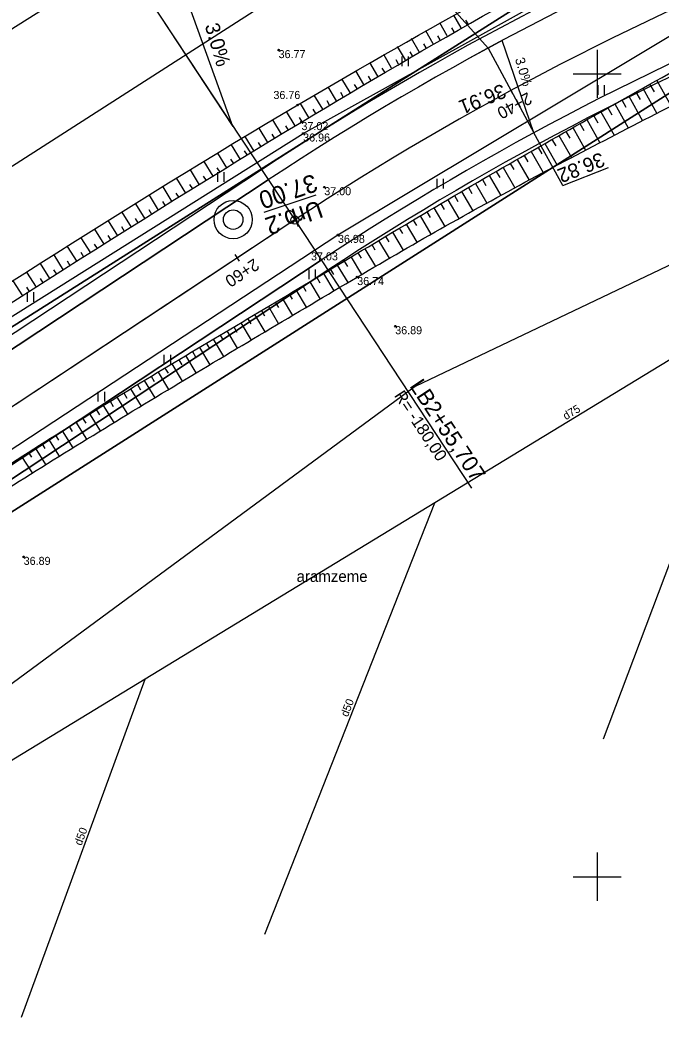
# Model space of a CAD drawing. Extents: x 469981 to 472086, y 246785 to 247785.
# Drawn here: x 471714 to 471754, y 247541.1 to 247603.4 of the extents above; entities that cross this region are included whole.
import ezdxf

# ---------------------------------------------------------------- set-up
doc = ezdxf.new("R2010")
doc.units = 0
for name, color, linetype in [('0_922', 7, 'Continuous'), ('0_923', 7, 'Continuous'), ('0_Asfalta_mala', 7, 'Continuous'), ('0_Asfalta_Nomale', 7, 'Continuous'), ('0_Ruut_Braukt', 7, 'Continuous'), ('0_Ruut_nomale', 7, 'Continuous'), ('0_Urbumi5', 7, 'Continuous'), ('0_vertikals', 7, 'Continuous'), ('0_vertkals_cipari', 7, 'Continuous'), ('0_Virazjas', 7, 'Continuous'), ('21', 7, 'Continuous'), ('5_patagas', 7, 'Continuous'), ('6_piketaza', 7, 'Continuous'), ('9', 7, 'Continuous'), ('CELI_CMAL_####_####_#', 7, 'Continuous'), ('Default', 7, 'Continuous'), ('DREN_VADP_####_####_#', 7, 'Continuous'), ('DREN_VADP_####_TKST_#', 7, 'Continuous'), ('DREN_VADP_KLKT_####_#', 7, 'Continuous'), ('DREN_VADP_KLKT_TKST_#', 7, 'Continuous'), ('GEOD_ELEM_####_####_#', 7, 'Continuous'), ('RAMI_UZMR_####_####_#', 7, 'Continuous'), ('RELJ_AATZ_####_TKST_#', 7, 'Continuous'), ('RELJ_ELEM_####_####_#', 7, 'Continuous'), ('RELJ_NOGA_####_####_#', 7, 'Continuous'), ('RELJ_NOGL_####_####_#', 7, 'Continuous'), ('ROBZ_IERR_####_####_#', 7, 'Continuous'), ('ROBZ_PROJ_####_####_#', 7, 'Continuous'), ('TERT_ELEM_####_####_#', 7, 'Continuous'), ('TERT_IZMT_####_TKST_#', 7, 'Continuous'), ('zogi', 7, 'Continuous')]:
    doc.layers.add(name, color=color, linetype=linetype)

# ---------------------------------------------------------------- blocks, each defined once
blk = doc.blocks.new('A$C03B17208')
at = {"layer": 'Default'}
blk.add_circle((1.418, 1.418), 0.723, dxfattribs=at)
at = {"layer": 'zogi'}
blk.add_circle((1.418, 1.418), 1.418, dxfattribs=at)

msp = doc.modelspace()

# ---------------------------------------------------------------- linework, layer by layer
msp.add_circle((471731.166, 247590.9), 0.25)
at = {"layer": '0_922'}
msp.add_line((471723.896, 247586.102), (471711.11, 247577.663), dxfattribs=at)
at = {"layer": '0_923'}
msp.add_lwpolyline([(471731.166, 247590.9), (471723.896, 247586.102)], dxfattribs=at)
msp.add_arc((471830.321, 247440.673), 180, 99.00786, 123.42635, dxfattribs=at)
at = {"layer": '0_Asfalta_mala'}
for p, q in [((471729.513, 247593.404), (471709.476, 247580.179)), ((471732.818, 247588.397), (471712.743, 247575.147))]:
    msp.add_line(p, q, dxfattribs=at)
for radius in [183, 177]:
    msp.add_arc((471830.321, 247440.673), radius, 99.00786, 123.42635, dxfattribs=at)
at = {"layer": '0_Asfalta_Nomale'}
for p, q in [((471729.1, 247594.03), (471709.068, 247580.808)), ((471733.231, 247587.771), (471713.152, 247574.518))]:
    msp.add_line(p, q, dxfattribs=at)
for radius, start in [(176.25, 99.00786), (183.75, 111.90633)]:
    msp.add_arc((471830.321, 247440.673), radius, start, 123.42635, dxfattribs=at)
at = {"layer": '0_Ruut_Braukt'}
for p, q in [((471729.513, 247593.404), (471709.476, 247580.179)), ((471712.743, 247575.147), (471732.818, 247588.397))]:
    msp.add_line(p, q, dxfattribs=at)
for radius in [183, 177]:
    msp.add_arc((471830.321, 247440.673), radius, 99.00786, 123.42635, dxfattribs=at)
at = {"layer": '0_Ruut_nomale'}
for p, q in [((471729.1, 247594.03), (471709.068, 247580.808)), ((471709.476, 247580.179), (471729.513, 247593.404)), ((471732.818, 247588.397), (471712.743, 247575.147)), ((471713.152, 247574.518), (471733.231, 247587.771))]:
    msp.add_line(p, q, dxfattribs=at)
for radius, start in [(183, 99.00801), (177, 99.00801), (176.25, 99.00786), (183.75, 111.90633)]:
    msp.add_arc((471830.321, 247440.673), radius, start, 123.42635, dxfattribs=at)
at = {"layer": '0_Urbumi5'}
msp.add_lwpolyline([(471732.47, 247592.449), (471729.242, 247591.36)], dxfattribs=at)
at = {"layer": '0_vertikals'}
for p, q in [((471743.207, 247601.609), (471740.685, 247604.431)), ((471747.875, 247593.042), (471746.064, 247596.332)), ((471747.875, 247593.042), (471750.702, 247594.176))]:
    msp.add_line(p, q, dxfattribs=at)
msp.add_lwpolyline([(471746.064, 247596.332), (471744.088, 247602.083), (471743.207, 247601.609)], close=True, dxfattribs=at)
at = {"layer": '0_Virazjas'}
msp.add_line((471719.046, 247609.262), (471731.166, 247590.9), dxfattribs=at)
msp.add_lwpolyline([(471724.258, 247605.191), (471722.212, 247604.453), (471727.312, 247596.725)], close=True, dxfattribs=at)
at = {"layer": '21'}
msp.add_line((471731.166, 247590.9), (471711.11, 247577.663), dxfattribs=at)
msp.add_arc((471830.321, 247440.673), 180, 99.00786, 123.42635, dxfattribs=at)
at = {"layer": '5_patagas'}
msp.add_lwpolyline([(471731.166, 247590.9), (471742.183, 247574.209)], dxfattribs=at)
at = {"layer": '6_piketaza'}
for points in [[(471744.754, 247598.751), (471744.516, 247599.19)], [(471727.721, 247588.327), (471727.445, 247588.745)]]:
    msp.add_lwpolyline(points, dxfattribs=at)
at = {"layer": 'CELI_CMAL_####_####_#'}
for points in [[(471444.29, 247410.189), (471472.037, 247427.783), (471529.617, 247464.738), (471552.455, 247479.724), (471579.938, 247497.81), (471608.708, 247516.399), (471640.167, 247536.853), (471663.898, 247552.17), (471700.29, 247576.588), (471731.688, 247596.287), (471755.809, 247609.67), (471764.411, 247613.273), (471764.823, 247614.335), (471764.981, 247617.933), (471761.802, 247625.793)], [(471701.326, 247547.673), (471701.369, 247550.631), (471701.11, 247563.475), (471701.252, 247565.777), (471702.218, 247568.043), (471703.6, 247570.107), (471733.855, 247589.972), (471757.011, 247603.842), (471770.12, 247609.089), (471780.938, 247611.344)]]:
    msp.add_lwpolyline(points, dxfattribs=at)
at = {"layer": 'DREN_VADP_####_####_#'}
for points in [[(471617.262, 247542.218), (471779.627, 247644.425)], [(471750.407, 247558.597), (471760.751, 247585.97)], [(471729.299, 247546.415), (471739.894, 247573.284)], [(471714.135, 247541.263), (471721.842, 247562.305)]]:
    msp.add_lwpolyline(points, dxfattribs=at)
at = {"layer": 'DREN_VADP_KLKT_####_#'}
msp.add_lwpolyline([(471874.265, 247606.401), (471874.259, 247606.399), (471867.456, 247605.226), (471862.705, 247604.407), (471853.259, 247602.776), (471834.413, 247599.524), (471815.19, 247596.208), (471796.375, 247592.962), (471778.135, 247589.816), (471762.691, 247587.151), (471760.751, 247585.97), (471739.894, 247573.284), (471721.842, 247562.305), (471686.843, 247541.016), (471672.454, 247532.264), (471658.683, 247523.887), (471644.34, 247515.163), (471630.529, 247506.762), (471615.384, 247497.552), (471601.35, 247489.016), (471587.985, 247480.886)], dxfattribs=at)
at = {"layer": 'GEOD_ELEM_####_####_#'}
for p, q in [((471750, 247601.5), (471750, 247600)), ((471748.5, 247600), (471750, 247600)), ((471750, 247600), (471750, 247598.5)), ((471750, 247600), (471751.5, 247600)), ((471750, 247551.5), (471750, 247550)), ((471748.5, 247550), (471750, 247550)), ((471750, 247550), (471750, 247548.5)), ((471750, 247550), (471751.5, 247550))]:
    msp.add_line(p, q, dxfattribs=at)
at = {"layer": 'RAMI_UZMR_####_####_#'}
for points in [[(471355.9, 247363.1), (471457.4, 247429.3), (471524.252, 247472.902), (471743.701, 247613.609), (471760.558, 247620.637), (471763.718, 247625.03), (471767.054, 247626.612), (471778.292, 247625.909), (471806.563, 247631.532), (471842.307, 247641.196)], [(471848.639, 247612.324), (471820.308, 247604.26), (471796.252, 247602.503), (471771.845, 247596.352), (471738.658, 247580.538), (471704.768, 247555.586), (471706.876, 247550.666), (471698.447, 247548.03), (471696.867, 247547.678), (471692.126, 247547.503), (471681.941, 247541.88), (471585.706, 247481.922), (471472.95, 247409.108), (471442.347, 247392.641), (471399.385, 247364.445), (471380.292, 247353.371), (471352.036, 247335.759)]]:
    msp.add_lwpolyline(points, dxfattribs=at)
at = {"layer": 'RELJ_ELEM_####_####_#'}
for centre in [(471730.158, 247601.48), (471731.348, 247598.063), (471731.58, 247596.998), (471731.688, 247596.287), (471733.004, 247592.943), (471733.855, 247589.972), (471734.238, 247588.334), (471735.055, 247587.347), (471737.424, 247584.284), (471714.275, 247569.921)]:
    msp.add_circle(centre, 0.05, dxfattribs=at)
at = {"layer": 'RELJ_NOGA_####_####_#'}
for p, q in [((471741.525, 247602.866), (471741.069, 247603.666)), ((471740.657, 247602.369), (471740.193, 247603.177)), ((471741.96, 247603.113), (471741.824, 247603.352)), ((471739.79, 247601.871), (471739.32, 247602.687)), ((471740.224, 247602.12), (471740.084, 247602.364)), ((471741.091, 247602.618), (471740.953, 247602.859)), ((471738.061, 247600.867), (471737.575, 247601.697)), ((471738.925, 247601.37), (471738.447, 247602.193)), ((471739.358, 247601.62), (471739.215, 247601.866)), ((471737.198, 247600.361), (471736.705, 247601.2)), ((471738.493, 247601.118), (471738.348, 247601.367)), ((471736.336, 247599.854), (471735.837, 247600.7)), ((471737.629, 247600.614), (471737.483, 247600.865)), ((471735.476, 247599.344), (471734.969, 247600.196)), ((471735.906, 247599.599), (471735.755, 247599.854)), ((471736.767, 247600.108), (471736.618, 247600.36)), ((471733.759, 247598.318), (471733.239, 247599.185)), ((471734.617, 247598.832), (471734.103, 247599.692)), ((471735.046, 247599.088), (471734.893, 247599.345)), ((471753.291, 247599.346), (471753.554, 247598.871)), ((471753.728, 247599.588), (471754.613, 247597.99)), ((471732.903, 247597.801), (471732.375, 247598.674)), ((471734.188, 247598.575), (471734.033, 247598.834)), ((471751.98, 247598.616), (471752.833, 247597.085)), ((471752.417, 247598.86), (471752.675, 247598.396)), ((471752.853, 247599.103), (471753.723, 247597.538)), ((471732.048, 247597.283), (471731.514, 247598.162)), ((471733.331, 247598.06), (471733.174, 247598.321)), ((471751.107, 247598.128), (471751.946, 247596.631)), ((471751.543, 247598.373), (471751.797, 247597.918)), ((471731.194, 247596.762), (471730.654, 247597.648)), ((471731.621, 247597.023), (471731.46, 247597.287)), ((471732.475, 247597.542), (471732.316, 247597.805)), ((471749.799, 247597.394), (471750.044, 247596.959)), ((471750.235, 247597.639), (471751.059, 247596.174)), ((471750.671, 247597.884), (471750.92, 247597.439)), ((471730.341, 247596.241), (471729.795, 247597.132)), ((471730.767, 247596.502), (471730.604, 247596.768)), ((471748.928, 247596.902), (471749.169, 247596.477)), ((471749.364, 247597.148), (471750.172, 247595.714)), ((471728.636, 247595.195), (471728.081, 247596.098)), ((471729.488, 247595.719), (471728.938, 247596.616)), ((471729.914, 247595.98), (471729.75, 247596.248)), ((471747.623, 247596.162), (471748.404, 247594.789)), ((471748.058, 247596.409), (471748.294, 247595.993)), ((471748.493, 247596.656), (471749.288, 247595.253)), ((471727.784, 247594.671), (471727.225, 247595.579)), ((471729.062, 247595.457), (471728.896, 247595.727)), ((471746.32, 247595.42), (471746.549, 247595.02)), ((471746.754, 247595.668), (471747.522, 247594.323)), ((471747.189, 247595.915), (471747.421, 247595.508)), ((471726.933, 247594.147), (471726.37, 247595.059)), ((471728.21, 247594.934), (471728.042, 247595.205)), ((471745.452, 247594.923), (471745.677, 247594.532)), ((471745.886, 247595.171), (471746.64, 247593.854)), ((471726.082, 247593.621), (471725.515, 247594.537)), ((471727.358, 247594.409), (471727.19, 247594.682)), ((471744.152, 247594.175), (471744.882, 247592.909)), ((471744.585, 247594.425), (471744.806, 247594.041)), ((471745.019, 247594.674), (471745.76, 247593.383)), ((471725.232, 247593.095), (471724.662, 247594.015)), ((471725.657, 247593.358), (471725.486, 247593.633)), ((471726.507, 247593.884), (471726.338, 247594.158)), ((471743.286, 247593.675), (471744.006, 247592.433)), ((471743.719, 247593.925), (471743.937, 247593.549)), ((471723.533, 247592.039), (471722.957, 247592.965)), ((471724.382, 247592.567), (471723.809, 247593.491)), ((471724.807, 247592.831), (471724.635, 247593.108)), ((471742.421, 247593.173), (471743.13, 247591.954)), ((471742.854, 247593.424), (471743.068, 247593.055)), ((471722.684, 247591.51), (471722.105, 247592.439)), ((471723.957, 247592.303), (471723.785, 247592.581)), ((471741.125, 247592.418), (471741.334, 247592.061)), ((471741.557, 247592.67), (471742.256, 247591.472)), ((471741.989, 247592.921), (471742.2, 247592.559)), ((471721.836, 247590.981), (471721.254, 247591.911)), ((471723.108, 247591.775), (471722.935, 247592.053)), ((471740.262, 247591.912), (471740.468, 247591.562)), ((471740.694, 247592.165), (471741.384, 247590.987)), ((471720.988, 247590.45), (471720.404, 247591.382)), ((471722.26, 247591.246), (471722.086, 247591.524)), ((471738.969, 247591.152), (471739.644, 247590.009)), ((471739.4, 247591.406), (471739.603, 247591.06)), ((471739.831, 247591.659), (471740.512, 247590.499)), ((471720.141, 247589.919), (471719.555, 247590.852)), ((471720.565, 247590.185), (471720.389, 247590.464)), ((471721.412, 247590.715), (471721.237, 247590.995)), ((471738.108, 247590.643), (471738.776, 247589.515)), ((471738.539, 247590.898), (471738.74, 247590.557)), ((471719.295, 247589.386), (471718.707, 247590.321)), ((471719.718, 247589.653), (471719.542, 247589.933)), ((471736.818, 247589.878), (471737.017, 247589.545)), ((471737.248, 247590.133), (471737.91, 247589.017)), ((471737.678, 247590.389), (471737.878, 247590.052)), ((471717.603, 247588.32), (471717.012, 247589.256)), ((471718.449, 247588.853), (471717.859, 247589.789)), ((471718.872, 247589.12), (471718.695, 247589.401)), ((471735.959, 247589.366), (471736.156, 247589.036)), ((471736.389, 247589.622), (471737.048, 247588.518)), ((471716.758, 247587.785), (471716.165, 247588.722)), ((471718.026, 247588.587), (471717.848, 247588.867)), ((471734.673, 247588.595), (471735.326, 247587.508)), ((471735.101, 247588.852), (471735.297, 247588.525)), ((471735.53, 247589.109), (471736.186, 247588.014)), ((471715.913, 247587.25), (471715.319, 247588.186)), ((471717.18, 247588.052), (471717.003, 247588.333)), ((471733.815, 247588.08), (471734.466, 247586.997)), ((471734.244, 247588.338), (471734.44, 247588.012)), ((471715.069, 247586.713), (471714.474, 247587.65)), ((471716.335, 247587.517), (471716.157, 247587.798)), ((471732.958, 247587.566), (471733.604, 247586.486)), ((471733.387, 247587.823), (471733.581, 247587.498)), ((471714.226, 247586.176), (471713.629, 247587.112)), ((471714.647, 247586.445), (471714.469, 247586.726)), ((471715.491, 247586.982), (471715.313, 247587.263)), ((471731.67, 247586.797), (471731.863, 247586.474)), ((471732.099, 247587.053), (471732.743, 247585.975)), ((471732.529, 247587.309), (471732.722, 247586.986)), ((471730.811, 247586.285), (471731.003, 247585.962)), ((471731.241, 247586.541), (471731.881, 247585.464)), ((471729.521, 247585.519), (471730.16, 247584.443)), ((471729.951, 247585.774), (471730.143, 247585.451)), ((471730.381, 247586.029), (471731.021, 247584.954)), ((471728.662, 247585.008), (471729.3, 247583.932)), ((471729.092, 247585.263), (471729.283, 247584.941)), ((471727.372, 247584.242), (471727.564, 247583.919)), ((471727.802, 247584.497), (471728.441, 247583.421)), ((471728.232, 247584.753), (471728.423, 247584.43)), ((471726.512, 247583.731), (471726.704, 247583.408)), ((471726.942, 247583.987), (471727.581, 247582.91)), ((471725.653, 247583.22), (471725.845, 247582.897)), ((471726.082, 247583.476), (471726.723, 247582.399)), ((471724.364, 247582.452), (471725.008, 247581.374)), ((471724.793, 247582.708), (471724.986, 247582.385)), ((471725.223, 247582.964), (471725.865, 247581.886)), ((471723.506, 247581.939), (471724.152, 247580.86)), ((471723.935, 247582.196), (471724.128, 247581.872)), ((471722.22, 247581.167), (471722.414, 247580.844)), ((471722.648, 247581.425), (471723.296, 247580.346)), ((471723.077, 247581.682), (471723.271, 247581.359)), ((471721.363, 247580.651), (471721.559, 247580.328)), ((471721.791, 247580.909), (471722.441, 247579.831)), ((471720.081, 247579.873), (471720.734, 247578.799)), ((471720.508, 247580.133), (471720.704, 247579.81)), ((471720.936, 247580.392), (471721.587, 247579.315)), ((471719.227, 247579.352), (471719.883, 247578.281)), ((471719.654, 247579.613), (471719.85, 247579.291)), ((471718.375, 247578.829), (471719.032, 247577.762)), ((471718.801, 247579.091), (471718.998, 247578.77)), ((471717.1, 247578.039), (471717.297, 247577.721)), ((471717.524, 247578.303), (471718.184, 247577.242)), ((471717.95, 247578.566), (471718.147, 247578.247)), ((471716.251, 247577.51), (471716.449, 247577.194)), ((471716.675, 247577.775), (471717.334, 247576.719)), ((471715.405, 247576.977), (471715.603, 247576.664)), ((471715.828, 247577.244), (471716.487, 247576.196)), ((471714.139, 247576.172), (471714.796, 247575.144)), ((471714.561, 247576.441), (471714.758, 247576.131)), ((471714.982, 247576.71), (471715.642, 247575.671))]:
    msp.add_line(p, q, dxfattribs=at)
for points in [[(471706.609, 247571.244), (471711.797, 247574.654), (471722.947, 247581.604), (471728.593, 247584.967), (471734.238, 247588.334), (471740.292, 247591.93), (471746.383, 247595.455), (471752.516, 247598.916), (471758.702, 247602.316), (471764.709, 247605.153), (471767.819, 247606.318), (471770.991, 247607.318), (471782.736, 247610.417), (471794.579, 247613.027), (471800.844, 247614.22), (471807.118, 247615.36), (471813.386, 247616.524), (471819.633, 247617.79), (471842.376, 247622.859), (471856.937, 247625.885), (471859.609, 247626.582), (471862.301, 247626.993)], [(471341.934, 247360.736), (471344.51, 247356.259), (471349.946, 247353.745), (471355.895, 247354.991), (471376.693, 247368.011), (471396.058, 247380.323), (471444.047, 247411.052), (471471.484, 247428.432), (471497.591, 247445.096), (471529.061, 247465.658), (471552.024, 247480.39), (471579.849, 247498.336), (471608.29, 247516.955), (471640.013, 247537.434), (471663.526, 247552.835), (471700.309, 247577.155), (471731.58, 247596.998), (471755.893, 247610.638), (471758.96, 247612.207)]]:
    msp.add_spline(points, degree=3, dxfattribs=at)
at = {"layer": 'RELJ_NOGL_####_####_#'}
for points in [[(471707.553, 247570.557), (471712.221, 247573.522), (471723.584, 247580.519), (471729.313, 247583.94), (471735.055, 247587.347), (471740.6, 247590.548), (471746.211, 247593.624), (471751.882, 247596.598), (471757.61, 247599.491), (471762.877, 247601.846), (471768.29, 247603.866), (471781.519, 247608.075), (471794.975, 247611.354), (471801.186, 247612.397), (471807.432, 247613.208), (471813.672, 247614.032), (471819.865, 247615.11), (471825.538, 247616.364), (471831.196, 247617.694), (471836.858, 247619.012), (471842.54, 247620.23), (471859.477, 247623.426), (471861.403, 247623.726)], [(471342.514, 247361.025), (471345.404, 247356.891), (471350.224, 247354.862), (471355.251, 247356.423), (471376.007, 247368.362), (471395.596, 247380.988), (471443.663, 247411.567), (471471.284, 247429.247), (471497.369, 247445.866), (471528.273, 247466.831), (471551.61, 247481.241), (471579.417, 247499.099), (471607.686, 247517.412), (471639.588, 247538.317), (471662.844, 247553.564), (471699.582, 247577.982), (471731.348, 247598.063), (471755.711, 247611.433), (471758.267, 247612.728)]]:
    msp.add_spline(points, degree=3, dxfattribs=at)
at = {"layer": 'ROBZ_IERR_####_####_#'}
for points in [[(471848.655, 247680.039), (471863.461, 247637.05), (471765.831, 247617.357), (471524.883, 247464.852), (471503.815, 247507.109)], [(471698.774, 247491.509), (471700.012, 247564.123), (471757.886, 247600.963), (471769.199, 247605.751), (471808.63, 247612.294), (471827.071, 247615.935), (471867.531, 247625.725), (471880.66, 247583.5), (471879.601, 247576.793)]]:
    msp.add_lwpolyline(points, dxfattribs=at)
at = {"layer": 'ROBZ_PROJ_####_####_#'}
msp.add_lwpolyline([(471341.261, 247348.2), (471524.883, 247464.852), (471765.831, 247617.357), (471863.461, 247637.05), (471867.531, 247625.725), (471827.071, 247615.935), (471808.63, 247612.294), (471769.199, 247605.751), (471757.886, 247600.963), (471700.012, 247564.123), (471398.351, 247372.094), (471346.741, 247338.478)], dxfattribs=at)
at = {"layer": 'TERT_ELEM_####_####_#'}
for p, q in [((471737.848, 247600.48), (471737.848, 247601.08)), ((471738.248, 247600.48), (471738.248, 247601.08)), ((471750.06, 247598.701), (471750.06, 247599.301)), ((471750.46, 247598.701), (471750.46, 247599.301)), ((471726.366, 247593.277), (471726.366, 247593.877)), ((471726.766, 247593.277), (471726.766, 247593.877)), ((471740.034, 247592.87), (471740.034, 247593.47)), ((471740.434, 247592.87), (471740.434, 247593.47)), ((471732.064, 247587.21), (471732.064, 247587.81)), ((471732.464, 247587.21), (471732.464, 247587.81)), ((471714.516, 247585.813), (471714.516, 247586.413)), ((471714.916, 247585.813), (471714.916, 247586.413)), ((471723.036, 247581.893), (471723.036, 247582.493)), ((471723.436, 247581.893), (471723.436, 247582.493)), ((471718.923, 247579.59), (471718.923, 247580.19)), ((471719.323, 247579.59), (471719.323, 247580.19))]:
    msp.add_line(p, q, dxfattribs=at)

# ---------------------------------------------------------------- block references
at = {"layer": '0_Urbumi5', "xscale": 0.8410063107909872, "yscale": 0.8410063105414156, "rotation": 16.26779999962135}
msp.add_blockref('A$C03B17208', (471726.517, 247589.446), dxfattribs=at)

# ---------------------------------------------------------------- texts
msp.add_text('R= -180,00', height=0.75, rotation=303.42635).set_placement((471737.327, 247579.968))
at = {"layer": '0_Urbumi5'}
for s, p in [('37.00', (471732.34, 247593.789)), ('Urb.2', (471732.666, 247592.151))]:
    msp.add_text(s, height=1.11, rotation=198.63763, dxfattribs=at).set_placement(p)
at = {"layer": '0_vertkals_cipari'}
for s, height, rotation, p in [('3.0%', 0.5993, 286.56725, (471744.878, 247600.922)), ('36.91', 0.9, 201.85903, (471744.092, 247599.406)), ('36.82', 0.9, 201.85903, (471750.24, 247595.14))]:
    msp.add_text(s, height=height, rotation=rotation, dxfattribs=at).set_placement(p)
at = {"layer": '0_Virazjas'}
msp.add_text('3.0%', height=0.899, rotation=286.30452, dxfattribs=at).set_placement((471725.552, 247603.012))
at = {"layer": '6_piketaza'}
for s, rotation, p in [('2+40', 208.42652, (471745.678, 247598.881)), ('2+60', 213.42635, (471728.629, 247588.537))]:
    msp.add_text(s, height=0.75, rotation=rotation, dxfattribs=at).set_placement(p)
at = {"layer": '9'}
msp.add_text('LB2+55,707', height=1, rotation=303.42635, dxfattribs=at).set_placement((471738.285, 247580.568))
at = {"layer": 'DREN_VADP_####_TKST_#'}
for rotation, p in [(68.48055, (471734.463, 247559.919)), (69.88301, (471717.874, 247551.908))]:
    msp.add_text('d50', height=0.5, rotation=rotation, dxfattribs=at).set_placement(p)
at = {"layer": 'DREN_VADP_KLKT_TKST_#'}
msp.add_text('d75', height=0.5, rotation=31.30944, dxfattribs=at).set_placement((471748.058, 247578.425))
at = {"layer": 'RELJ_AATZ_####_TKST_#'}
for s, p in [('36.77', (471730.158, 247600.98)), ('36.76', (471729.835, 247598.437)), ('37.02', (471731.58, 247596.498)), ('36.96', (471731.688, 247595.787)), ('37.00', (471733.004, 247592.443)), ('36.98', (471733.855, 247589.472)), ('37.03', (471732.178, 247588.387)), ('36.74', (471735.055, 247586.847)), ('36.89', (471737.424, 247583.784)), ('36.89', (471714.275, 247569.421))]:
    msp.add_text(s, height=0.5, dxfattribs=at).set_placement(p)
at = {"layer": 'TERT_IZMT_####_TKST_#'}
msp.add_text('aramzeme', height=0.7, dxfattribs=at).set_placement((471731.279, 247568.362))

doc.saveas('drawing.dxf')
